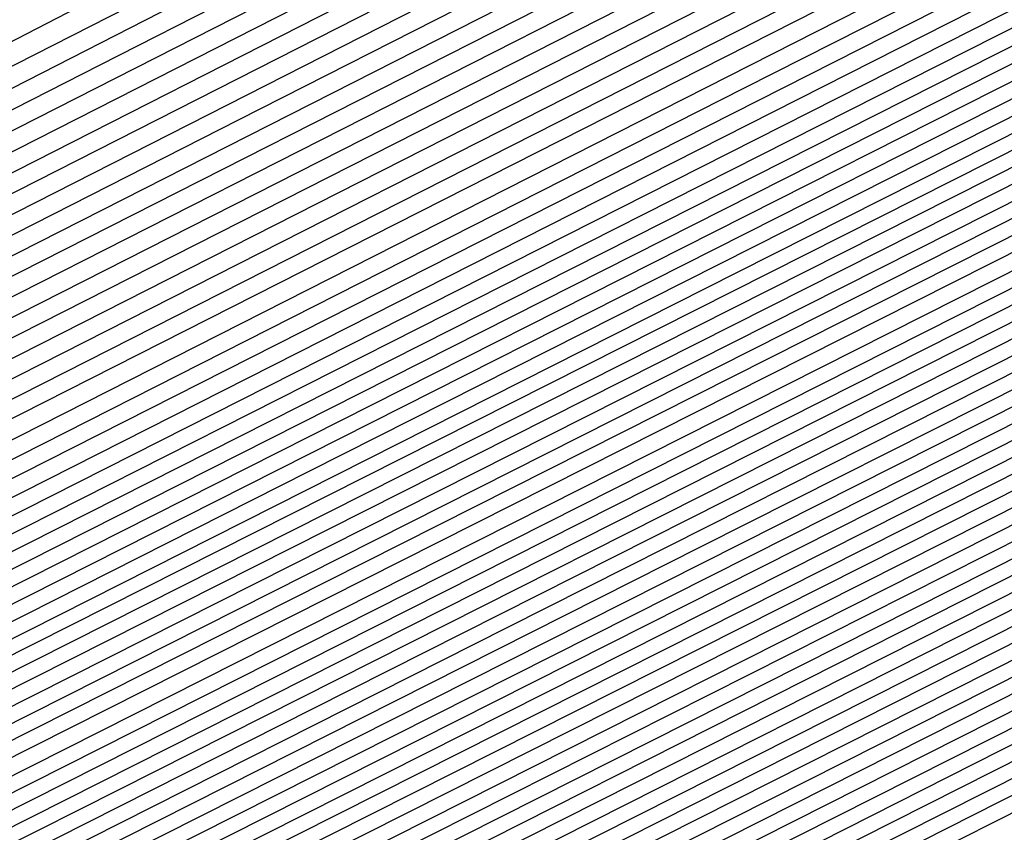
# Model space of a CAD drawing. Extents: x 3249832 to 3255657, y 13789405 to 13793316.
# Tile 397 of 656: x 3254719.159 to 3254720.091, y 13790590.358 to 13790591.128. Entities that reach past the tile are written whole.
import ezdxf

# ---------------------------------------------------------------- set-up
doc = ezdxf.new("R2010")
doc.units = 0
doc.header["$LTSCALE"] = 100
doc.header["$MEASUREMENT"] = 0
for name, color, linetype in [('GRATIO_CON', 10, 'CONTINUOUS'), ('GRATIO_ICON', 7, 'CONTINUOUS'), ('TARGETS_EAST', 7, 'CONTINUOUS')]:
    doc.layers.add(name, color=color, linetype=linetype)

# ---------------------------------------------------------------- blocks, each defined once
blk = doc.blocks.new('Gratio_032316_contours')
at = {"layer": 'GRATIO_CON', "color": 1, "linetype": 'Continuous', "flags": 128}
for points in [[(3254652.14393, 13790557.63564), (3254655.79863, 13790559.34954), (3254661.14173, 13790561.89746), (3254668.03215, 13790565.20325), (3254676.09463, 13790569.07802), (3254684.01733, 13790572.88188), (3254690.25424, 13790575.86223), (3254693.81928, 13790577.54075), (3254695.9661, 13790578.53643), (3254698.50832, 13790579.74257), (3254702.71123, 13790581.78185), (3254707.64701, 13790584.19441), (3254711.83956, 13790586.24977), (3254714.18213, 13790587.39962), (3254715.04536, 13790587.82439), (3254715.16922, 13790587.88668), (3254715.51187, 13790588.06098), (3254717.90418, 13790589.26927), (3254724.39519, 13790592.54542), (3254736.05539, 13790598.4297), (3254750.04107, 13790605.48803), (3254762.52999, 13790611.79272), (3254770.58655, 13790615.86491), (3254774.82168, 13790618.02098)], [(3254692.29141, 13790576.86181), (3254695.94819, 13790578.58861), (3254698.03754, 13790579.56075), (3254700.32668, 13790580.647), (3254704.06925, 13790582.46292), (3254708.46442, 13790584.61124), (3254712.19777, 13790586.44147), (3254714.28376, 13790587.46538), (3254715.05246, 13790587.84358), (3254715.16279, 13790587.89896), (3254715.16383, 13790587.90053), (3254715.16509, 13790587.902), (3254715.16617, 13790587.90327), (3254715.50182, 13790588.07328), (3254717.84714, 13790589.25727), (3254724.21238, 13790592.46954), (3254735.65021, 13790598.24141), (3254749.38318, 13790605.17217), (3254761.6763, 13790611.37813), (3254769.65721, 13790615.41229), (3254773.90413, 13790617.5743)], [(3254687.70335, 13790574.6894), (3254694.32858, 13790577.86139), (3254698.0771, 13790579.63646), (3254700.10897, 13790580.58507), (3254702.14505, 13790581.55143), (3254705.42728, 13790583.14399), (3254709.28184, 13790585.02806), (3254712.55598, 13790586.63317), (3254714.3854, 13790587.53114), (3254715.05956, 13790587.86286), (3254715.15639, 13790587.9115), (3254715.15743, 13790587.91303), (3254715.15867, 13790587.91452), (3254715.15975, 13790587.91583), (3254715.48883, 13790588.0826), (3254717.7882, 13790589.24348), (3254724.02871, 13790592.39287), (3254735.24478, 13790598.05288), (3254748.72526, 13790604.85628), (3254760.82261, 13790610.96354), (3254768.72787, 13790614.95966), (3254772.98657, 13790617.12763)], [(3254691.38937, 13790576.49692), (3254698.40293, 13790579.86055), (3254702.33493, 13790581.73217), (3254704.25183, 13790582.6337), (3254705.78178, 13790583.36028), (3254708.14333, 13790584.50612), (3254710.91666, 13790585.8617), (3254713.27239, 13790587.01657), (3254714.58866, 13790587.66267), (3254715.07377, 13790587.90141), (3254715.1436, 13790587.93659), (3254715.14461, 13790587.93803), (3254715.14584, 13790587.93955), (3254715.1469, 13790587.94097), (3254715.46284, 13790588.10126), (3254717.67032, 13790589.21591), (3254723.66137, 13790592.23954), (3254734.43392, 13790597.67582), (3254747.40942, 13790604.22449), (3254759.11522, 13790610.13437), (3254766.8692, 13790614.0544), (3254771.15146, 13790616.23429)], [(3254684.06954, 13790572.99579), (3254693.23238, 13790577.40068), (3254700.4401, 13790580.86013), (3254704.46385, 13790582.78003), (3254706.32327, 13790583.65802), (3254707.60015, 13790584.26471), (3254709.50138, 13790585.18722), (3254711.73432, 13790586.27878), (3254713.63141, 13790587.20915), (3254714.6921, 13790587.7304), (3254715.08369, 13790587.92385), (3254715.14049, 13790587.95315), (3254715.44986, 13790588.11047), (3254717.61138, 13790589.20211), (3254723.4777, 13790592.16288), (3254734.02849, 13790597.48729), (3254746.7515, 13790603.9086), (3254758.26153, 13790609.71978), (3254765.93986, 13790613.60177), (3254770.23391, 13790615.78762), (3254772.35761, 13790616.89835)], [(3254685.66452, 13790573.77934), (3254695.07539, 13790578.30444), (3254702.47727, 13790581.85972), (3254706.59276, 13790583.82789), (3254708.3947, 13790584.68234), (3254709.41851, 13790585.16914), (3254710.85941, 13790585.86829), (3254712.55173, 13790586.69561), (3254713.98961, 13790587.40087), (3254714.79371, 13790587.7962), (3254715.09077, 13790587.9432), (3254715.13406, 13790587.96581), (3254715.43687, 13790588.11983), (3254717.55244, 13790589.18832), (3254723.29403, 13790592.08621), (3254733.62306, 13790597.29876), (3254746.09358, 13790603.59271), (3254757.40783, 13790609.30519), (3254765.01052, 13790613.14914), (3254769.31635, 13790615.34095), (3254771.48254, 13790616.4728)], [(3254687.2595, 13790574.5629), (3254696.9184, 13790579.2082), (3254704.51445, 13790582.8593), (3254708.72167, 13790584.87574), (3254710.46613, 13790585.70666), (3254711.23688, 13790586.07357), (3254712.21743, 13790586.54936), (3254713.36914, 13790587.11244), (3254714.34781, 13790587.59259), (3254714.89532, 13790587.862), (3254715.09784, 13790587.96254), (3254715.12763, 13790587.97847), (3254715.42388, 13790588.12918), (3254717.4935, 13790589.17454), (3254723.11036, 13790592.00954), (3254733.21763, 13790597.11023), (3254745.43567, 13790603.27682), (3254756.55414, 13790608.8906), (3254764.08118, 13790612.69652), (3254768.3988, 13790614.89427), (3254770.60747, 13790616.04725), (3254771.71076, 13790616.66569)], [(3254690.44947, 13790576.13001), (3254700.60442, 13790581.01572), (3254708.58879, 13790584.85846), (3254712.9795, 13790586.97146), (3254714.609, 13790587.7553), (3254714.87362, 13790587.88244), (3254714.9335, 13790587.91154), (3254715.00399, 13790587.94616), (3254715.06424, 13790587.9761), (3254715.09857, 13790587.99368), (3254715.11201, 13790588.00128), (3254715.11478, 13790588.00382), (3254715.39789, 13790588.1479), (3254717.37562, 13790589.14698), (3254722.74302, 13790591.85621), (3254732.40677, 13790596.73317), (3254744.11983, 13790602.64504), (3254754.84675, 13790608.06142), (3254762.2225, 13790611.79126), (3254766.56369, 13790614.00093), (3254768.85732, 13790615.19615), (3254770.01692, 13790615.8415), (3254770.6619, 13790616.23703), (3254771.3382, 13790616.64166)], [(3254691.32462, 13790576.56706), (3254701.2561, 13790581.34546), (3254709.03492, 13790585.08998), (3254713.30766, 13790587.14747), (3254714.88259, 13790587.90657), (3254715.10839, 13790588.01645), (3254715.38491, 13790588.15724), (3254717.31668, 13790589.13319), (3254722.55935, 13790591.77954), (3254732.00134, 13790596.54464), (3254743.46191, 13790602.32915), (3254753.99306, 13790607.64683), (3254761.29316, 13790611.33863), (3254765.64613, 13790613.55426), (3254767.98225, 13790614.7706), (3254769.16999, 13790615.42941), (3254769.83055, 13790615.8319), (3254770.52327, 13790616.24414), (3254771.64682, 13790616.85818)], [(3254692.09217, 13790576.9523), (3254701.7295, 13790581.5891), (3254709.24241, 13790585.20565), (3254713.36473, 13790587.19071), (3254714.88418, 13790587.92308), (3254715.10201, 13790588.0291), (3254715.37194, 13790588.1666), (3254717.25774, 13790589.11941), (3254722.37568, 13790591.70288), (3254731.59591, 13790596.35611), (3254742.80399, 13790602.01326), (3254753.13936, 13790607.23224), (3254760.36382, 13790610.886), (3254764.72857, 13790613.10759), (3254767.10718, 13790614.34505), (3254768.32307, 13790615.01732), (3254768.99919, 13790615.42676), (3254769.70833, 13790615.84662), (3254770.8588, 13790616.47404), (3254772.20085, 13790617.20173)], [(3254683.08595, 13790572.63961), (3254692.85973, 13790577.33754), (3254702.20289, 13790581.83274), (3254709.44991, 13790585.32132), (3254713.4218, 13790587.23395), (3254714.88578, 13790587.93959), (3254715.09562, 13790588.04175), (3254715.35896, 13790588.17595), (3254717.1988, 13790589.10563), (3254722.19201, 13790591.62621), (3254731.19048, 13790596.16758), (3254742.14607, 13790601.69736), (3254752.28567, 13790606.81765), (3254759.43448, 13790610.43338), (3254763.81102, 13790612.66091), (3254766.23211, 13790613.9195), (3254767.47615, 13790614.60522), (3254768.16783, 13790615.02162), (3254768.8934, 13790615.4491), (3254770.07079, 13790616.08989), (3254771.44464, 13790616.83354)], [(3254685.03757, 13790573.61056), (3254694.3948, 13790578.1075), (3254703.14962, 13790582.31922), (3254709.86482, 13790585.55172), (3254713.53586, 13790587.31963), (3254714.88892, 13790587.97208), (3254715.08284, 13790588.06682), (3254715.333, 13790588.19458), (3254717.08092, 13790589.07805), (3254721.82468, 13790591.47288), (3254730.37962, 13790595.79052), (3254740.83023, 13790601.06558), (3254750.57828, 13790605.98847), (3254757.57581, 13790609.52812), (3254761.97591, 13790611.76757), (3254764.48196, 13790613.0684), (3254765.7823, 13790613.78104), (3254766.50511, 13790614.21135), (3254767.26352, 13790614.65407), (3254768.49475, 13790615.3216), (3254769.93222, 13790616.09715), (3254771.13344, 13790616.78158)], [(3254686.01338, 13790574.09611), (3254695.16234, 13790578.49263), (3254703.623, 13790582.56269), (3254710.0723, 13790585.66719), (3254713.59292, 13790587.36271), (3254714.89051, 13790587.98848), (3254715.07646, 13790588.07942), (3254715.32002, 13790588.20392), (3254717.02198, 13790589.06427), (3254721.64101, 13790591.39621), (3254729.97419, 13790595.60199), (3254740.17231, 13790600.74969), (3254749.72459, 13790605.57388), (3254756.64647, 13790609.07549), (3254761.05835, 13790611.3209), (3254763.60689, 13790612.64285), (3254764.93538, 13790613.36894), (3254765.67375, 13790613.80621), (3254766.44859, 13790614.25655), (3254767.70673, 13790614.93746), (3254769.17601, 13790615.72895), (3254770.40453, 13790616.42667), (3254771.0551, 13790616.87571), (3254771.24946, 13790617.11915)], [(3254686.98919, 13790574.58165), (3254695.92989, 13790578.87777), (3254704.09638, 13790582.80617), (3254710.27977, 13790585.78267), (3254713.64997, 13790587.40578), (3254714.8921, 13790588.00487), (3254715.07007, 13790588.09202), (3254715.30704, 13790588.21326), (3254716.96304, 13790589.05048), (3254721.45734, 13790591.31955), (3254729.56876, 13790595.41346), (3254739.51439, 13790600.4338), (3254748.87089, 13790605.15929)], [(3254687.96501, 13790575.0672), (3254696.69744, 13790579.2629), (3254704.56976, 13790583.04964), (3254710.48725, 13790585.89814), (3254713.70703, 13790587.44886), (3254714.89368, 13790588.02127), (3254715.06368, 13790588.10462), (3254715.29406, 13790588.22259), (3254716.9041, 13790589.0367), (3254721.27367, 13790591.24288), (3254729.16333, 13790595.22493), (3254738.85647, 13790600.11791), (3254748.0172, 13790604.7447)], [(3254689.91663, 13790576.03829), (3254698.23254, 13790580.03321), (3254705.51656, 13790583.53694), (3254710.90232, 13790586.13026), (3254714.03822, 13790587.64703), (3254716.63196, 13790588.93344), (3254720.90604, 13790591.08876), (3254728.35238, 13790594.84764), (3254737.54062, 13790599.4861), (3254746.30981, 13790603.91552)], [(3254690.89245, 13790576.52383), (3254699.00008, 13790580.41834), (3254705.98995, 13790583.78043), (3254711.1098, 13790586.24579), (3254714.08872, 13790587.6869), (3254716.58104, 13790588.9235), (3254720.72241, 13790591.01211), (3254727.94697, 13790594.65911), (3254736.88271, 13790599.1702), (3254745.45612, 13790603.50093)], [(3254691.86826, 13790577.00937), (3254699.76763, 13790580.80348), (3254706.46333, 13790584.02392), (3254711.31728, 13790586.36131), (3254714.13922, 13790587.72677), (3254716.53012, 13790588.91356), (3254720.53879, 13790590.93546), (3254727.54155, 13790594.47059), (3254736.22479, 13790598.85431), (3254744.60243, 13790603.08634), (3254751.07043, 13790606.35972)], [(3254684.51468, 13790573.50225), (3254692.84407, 13790577.49492), (3254700.53518, 13790581.18861), (3254706.93672, 13790584.26741), (3254711.52477, 13790586.47683), (3254714.18972, 13790587.76664), (3254716.4792, 13790588.90362), (3254720.35517, 13790590.85881), (3254727.13613, 13790594.28206), (3254735.56687, 13790598.53842), (3254743.74873, 13790602.67175), (3254750.14109, 13790605.90709)], [(3254686.54942, 13790574.51387), (3254694.7957, 13790578.46601), (3254702.07027, 13790581.95888), (3254707.88348, 13790584.75439), (3254711.93973, 13790586.70788), (3254714.29072, 13790587.84638), (3254716.37737, 13790588.88374), (3254719.98793, 13790590.70551), (3254726.3253, 13790593.90501), (3254734.25104, 13790597.90664), (3254742.04134, 13790601.84257), (3254748.28242, 13790605.00184)], [(3254687.56679, 13790575.01969), (3254695.77151, 13790578.95155), (3254702.83782, 13790582.34402), (3254708.35687, 13790584.99788), (3254712.14721, 13790586.8234), (3254714.34121, 13790587.88625), (3254716.32645, 13790588.8738), (3254719.80431, 13790590.62886), (3254725.91989, 13790593.71649), (3254733.59312, 13790597.59075), (3254741.18765, 13790601.42799), (3254747.35308, 13790604.54921)], [(3254688.58416, 13790575.5255), (3254696.74733, 13790579.43709), (3254703.60537, 13790582.72915), (3254708.83025, 13790585.24137), (3254712.3547, 13790586.93892), (3254714.39171, 13790587.92612), (3254716.27553, 13790588.86386), (3254719.62069, 13790590.55221), (3254725.51447, 13790593.52796), (3254732.9352, 13790597.27486), (3254740.33396, 13790601.0134), (3254746.42374, 13790604.09658)], [(3254689.60153, 13790576.03131), (3254697.72314, 13790579.92264), (3254704.37291, 13790583.11429), (3254709.30364, 13790585.48486), (3254712.56218, 13790587.05445), (3254714.44221, 13790587.96599), (3254716.22462, 13790588.85392), (3254719.43707, 13790590.47556), (3254725.10906, 13790593.33944), (3254732.27728, 13790596.95897), (3254739.48026, 13790600.59881), (3254745.4944, 13790603.64395)], [(3254691.63627, 13790577.04293), (3254699.67477, 13790580.89373), (3254705.90801, 13790583.88456), (3254710.2504, 13790585.97184), (3254712.97714, 13790587.28549), (3254714.54321, 13790588.04573), (3254716.12278, 13790588.83405), (3254719.06983, 13790590.32226), (3254724.29823, 13790592.96239), (3254730.96145, 13790596.32719), (3254737.77288, 13790599.76963), (3254743.63572, 13790602.7387), (3254748.21258, 13790605.06749)], [(3254692.65363, 13790577.54874), (3254700.65058, 13790581.37927), (3254706.67556, 13790584.26969), (3254710.72379, 13790586.21533), (3254713.18463, 13790587.40101), (3254714.59371, 13790588.0856), (3254716.07186, 13790588.82411), (3254718.88621, 13790590.24561), (3254723.89281, 13790592.77386), (3254730.30353, 13790596.0113), (3254736.91918, 13790599.35504), (3254742.70638, 13790602.28607), (3254747.29502, 13790604.62082)], [(3254685.21071, 13790574.01174), (3254693.671, 13790578.05455), (3254701.62639, 13790581.86482), (3254707.4431, 13790584.65482), (3254711.19717, 13790586.45882), (3254713.39211, 13790587.51654), (3254714.64421, 13790588.12547), (3254716.02095, 13790588.81417), (3254718.70259, 13790590.16896), (3254723.4874, 13790592.58534), (3254729.64562, 13790595.69541), (3254736.06549, 13790598.94045), (3254741.77704, 13790601.83344), (3254746.37747, 13790604.17415)], [(3254686.1555, 13790574.48279), (3254694.68837, 13790578.56036), (3254702.60221, 13790582.35036), (3254708.21065, 13790585.03996), (3254711.67056, 13790586.70231), (3254713.59959, 13790587.63206), (3254714.69471, 13790588.16534), (3254715.97003, 13790588.80423), (3254718.51897, 13790590.09231), (3254723.08198, 13790592.39681), (3254728.9877, 13790595.37952), (3254735.21179, 13790598.52586), (3254740.84771, 13790601.38081), (3254745.45991, 13790603.72748)], [(3254688.04506, 13790575.42489), (3254696.72311, 13790579.57199), (3254704.55384, 13790583.32145), (3254709.74574, 13790585.8102), (3254712.6173, 13790587.18903), (3254714.01447, 13790587.86221), (3254714.67715, 13790588.18336), (3254714.92097, 13790588.30345), (3254714.95551, 13790588.3228), (3254715.07374, 13790588.38473), (3254715.90234, 13790588.80454), (3254718.15139, 13790589.94054), (3254722.27105, 13790592.02022), (3254727.67185, 13790594.74779), (3254733.50441, 13790597.69668), (3254738.98903, 13790600.47555), (3254743.6248, 13790602.83414), (3254746.98052, 13790604.55741)], [(3254688.98984, 13790575.89595), (3254697.74048, 13790580.07785), (3254705.52966, 13790583.80716), (3254710.51332, 13790586.1957), (3254713.09073, 13790587.4331), (3254714.22202, 13790587.97844), (3254714.73427, 13790588.22722), (3254714.92262, 13790588.32055), (3254714.94917, 13790588.33596), (3254715.0608, 13790588.39445), (3254715.84342, 13790588.79098), (3254717.96773, 13790589.86397), (3254721.86562, 13790591.83171), (3254727.01393, 13790594.4319), (3254732.65071, 13790597.28209), (3254738.05969, 13790600.02293), (3254742.70725, 13790602.38746), (3254746.10545, 13790604.13186)], [(3254689.93462, 13790576.367), (3254698.75785, 13790580.58364), (3254706.50547, 13790584.29265), (3254711.28086, 13790586.58073), (3254713.56411, 13790587.67644), (3254714.42949, 13790588.09382), (3254714.79133, 13790588.27035), (3254714.92423, 13790588.33718), (3254714.94282, 13790588.3489), (3254715.04785, 13790588.40411), (3254715.78451, 13790588.77741), (3254717.78407, 13790589.7874), (3254721.46019, 13790591.64321), (3254726.35601, 13790594.11602), (3254731.79702, 13790596.8675), (3254737.13035, 13790599.5703), (3254741.78969, 13790601.94079), (3254745.23038, 13790603.70631)], [(3254690.87941, 13790576.83805), (3254699.77522, 13790581.08944), (3254707.48128, 13790584.77815), (3254712.0484, 13790586.96576), (3254714.03748, 13790587.91977), (3254714.63696, 13790588.2092), (3254714.84839, 13790588.31347), (3254714.92584, 13790588.3538), (3254714.93647, 13790588.36184), (3254715.0349, 13790588.41377), (3254715.72559, 13790588.76384), (3254717.60041, 13790589.71083), (3254721.05477, 13790591.45471), (3254725.69809, 13790593.80013), (3254730.94333, 13790596.45291), (3254736.20101, 13790599.11767), (3254740.87214, 13790601.49412), (3254744.35531, 13790603.28076), (3254746.30308, 13790604.3029)], [(3254692.4887, 13790577.64565), (3254701.37541, 13790581.89303), (3254708.92792, 13790585.50888), (3254713.1479, 13790587.53161), (3254714.70216, 13790588.27882), (3254714.92372, 13790588.38788), (3254715.009, 13790588.43313), (3254715.60775, 13790588.7367), (3254717.23309, 13790589.5577), (3254720.24391, 13790591.07771), (3254724.38226, 13790593.16835), (3254729.23594, 13790595.62373), (3254734.34233, 13790598.21241), (3254739.03703, 13790600.60078), (3254742.60517, 13790602.42966), (3254744.60924, 13790603.47872), (3254745.72114, 13790604.08293)], [(3254685.56233, 13790574.36821), (3254692.95793, 13790577.88937), (3254701.65578, 13790582.04611), (3254709.04813, 13790585.58376), (3254713.17925, 13790587.56096), (3254714.7014, 13790588.28959), (3254714.91885, 13790588.39481), (3254714.9975, 13790588.43725), (3254715.54982, 13790588.71946), (3254717.04988, 13790589.47946), (3254719.83862, 13790590.88872), (3254723.72435, 13790592.8524), (3254728.38224, 13790595.20914), (3254733.41299, 13790597.75978), (3254738.11947, 13790600.1541), (3254741.73009, 13790602.00411), (3254743.76231, 13790603.06663), (3254744.88978, 13790603.67779)], [(3254686.19238, 13790574.68818), (3254693.42736, 13790578.13286), (3254701.93633, 13790582.19925), (3254709.16823, 13790585.65989), (3254713.20983, 13790587.59385), (3254714.69916, 13790588.30626), (3254714.91211, 13790588.4088), (3254714.98436, 13790588.44753), (3254715.49081, 13790588.70621), (3254716.86618, 13790589.40303), (3254719.43318, 13790590.70026), (3254723.06643, 13790592.53652), (3254727.52855, 13790594.79455), (3254732.48365, 13790597.30716), (3254737.20192, 13790599.70743), (3254740.85502, 13790601.57856), (3254742.91539, 13790602.65453), (3254744.05842, 13790603.27266), (3254745.26025, 13790603.92105)], [(3254686.82243, 13790575.00816), (3254693.89679, 13790578.37635), (3254702.21688, 13790582.35239), (3254709.28833, 13790585.73603), (3254713.2404, 13790587.62674), (3254714.69693, 13790588.32294), (3254714.90538, 13790588.42279), (3254714.97121, 13790588.45781), (3254715.4318, 13790588.69297), (3254716.68248, 13790589.3266), (3254719.02774, 13790590.5118), (3254722.40851, 13790592.22064), (3254726.67486, 13790594.37996), (3254731.55432, 13790596.85453), (3254736.28436, 13790599.26076), (3254739.97995, 13790601.15301), (3254742.06847, 13790602.24244), (3254743.22706, 13790602.86752), (3254744.44532, 13790603.52353), (3254746.43022, 13790604.56553)], [(3254688.08254, 13790575.64812), (3254694.83564, 13790578.86333), (3254702.77798, 13790582.65868), (3254709.52853, 13790585.8883), (3254713.30156, 13790587.69251), (3254714.69246, 13790588.35628), (3254714.89191, 13790588.45077), (3254714.94492, 13790588.47837), (3254715.31378, 13790588.66648), (3254716.31509, 13790589.17374), (3254718.21687, 13790590.13488), (3254721.09267, 13790591.58887), (3254724.96747, 13790593.55078), (3254729.69564, 13790595.94927), (3254734.44925, 13790598.36742), (3254738.22981, 13790600.30191), (3254740.37462, 13790601.41826), (3254741.56435, 13790602.05725), (3254742.81545, 13790602.72849), (3254744.85418, 13790603.79724)], [(3254688.71259, 13790575.9681), (3254695.30506, 13790579.10682), (3254703.05853, 13790582.81182), (3254709.64863, 13790585.96444), (3254713.33214, 13790587.7254), (3254714.69023, 13790588.37296), (3254714.88518, 13790588.46476), (3254714.93178, 13790588.48865), (3254715.25477, 13790588.65323), (3254716.13139, 13790589.09731), (3254717.81143, 13790589.94642), (3254720.43475, 13790591.27299), (3254724.11378, 13790593.13619), (3254728.7663, 13790595.49664), (3254733.5317, 13790597.92075), (3254737.35473, 13790599.87636), (3254739.5277, 13790601.00616), (3254740.73299, 13790601.65211), (3254742.00051, 13790602.33097), (3254744.06616, 13790603.4131), (3254746.48977, 13790604.68311)], [(3254689.34265, 13790576.28807), (3254695.77449, 13790579.35031), (3254703.33907, 13790582.96496), (3254709.76873, 13790586.04057), (3254713.36272, 13790587.75828), (3254714.68799, 13790588.38963), (3254714.87845, 13790588.47876), (3254714.91863, 13790588.49893), (3254715.19575, 13790588.63999), (3254715.9477, 13790589.02088), (3254717.40599, 13790589.75796), (3254719.77683, 13790590.95711), (3254723.26008, 13790592.7216), (3254727.83696, 13790595.04401), (3254732.61414, 13790597.47407), (3254736.47966, 13790599.45081), (3254738.68078, 13790600.59407), (3254739.90163, 13790601.24697), (3254741.18557, 13790601.93345), (3254743.27815, 13790603.02895), (3254745.73357, 13790604.31491)], [(3254689.9727, 13790576.60805), (3254696.24391, 13790579.5938), (3254703.61962, 13790583.1181), (3254709.88883, 13790586.11671), (3254713.3933, 13790587.79117), (3254714.68576, 13790588.4063), (3254714.87171, 13790588.49275), (3254714.90548, 13790588.50921), (3254715.13674, 13790588.62674), (3254715.764, 13790588.94445), (3254717.00055, 13790589.5695), (3254719.11891, 13790590.64122), (3254722.40639, 13790592.30701), (3254726.90762, 13790594.59139), (3254731.69659, 13790597.0274), (3254735.60459, 13790599.02526), (3254737.83386, 13790600.18198), (3254739.07027, 13790600.84184), (3254740.37064, 13790601.53593), (3254742.49013, 13790602.64481), (3254744.97736, 13790603.94672)], [(3254691.23281, 13790577.24801), (3254697.18276, 13790580.08077), (3254704.18072, 13790583.42439), (3254710.12903, 13790586.26898), (3254713.45445, 13790587.85695), (3254714.68129, 13790588.43965), (3254714.85825, 13790588.52073), (3254714.87919, 13790588.52977), (3254715.01872, 13790588.60025), (3254715.3966, 13790588.79159), (3254716.18967, 13790589.19258), (3254717.80307, 13790590.00946), (3254720.699, 13790591.47784), (3254725.04894, 13790593.68613), (3254729.86148, 13790596.13406), (3254733.85445, 13790598.17416), (3254736.14001, 13790599.35779), (3254737.40755, 13790600.03156), (3254738.74077, 13790600.7409), (3254740.91409, 13790601.87652), (3254743.46494, 13790603.21033), (3254745.6215, 13790604.35954)], [(3254691.86286, 13790577.56799), (3254697.65216, 13790580.32429), (3254704.46107, 13790583.57773), (3254710.24846, 13790586.34579), (3254713.48354, 13790587.89131), (3254714.67677, 13790588.45852), (3254714.8489, 13790588.53702), (3254714.85056, 13790588.53479), (3254714.85184, 13790588.53338), (3254714.85268, 13790588.53273), (3254714.86639, 13790588.53947), (3254714.95976, 13790588.58693), (3254715.21291, 13790588.71515), (3254715.78424, 13790589.00412), (3254717.14515, 13790589.69358), (3254719.84531, 13790591.06325), (3254724.1196, 13790593.2335), (3254728.94392, 13790595.68739)], [(3254692.49292, 13790577.88797), (3254698.12159, 13790580.56778), (3254704.7416, 13790583.73089), (3254710.3685, 13790586.42198), (3254713.51399, 13790587.92433), (3254714.67432, 13790588.47545), (3254714.8419, 13790588.55143), (3254714.8437, 13790588.549), (3254714.8451, 13790588.54741), (3254714.84604, 13790588.54655), (3254714.85328, 13790588.5497), (3254714.90075, 13790588.57368), (3254715.02921, 13790588.63872), (3254715.3788, 13790588.81566), (3254716.48723, 13790589.37769), (3254718.99161, 13790590.64866), (3254723.19027, 13790592.78087), (3254728.02637, 13790595.24072)], [(3254690.06318, 13790576.77092), (3254693.12297, 13790578.20794), (3254698.59101, 13790580.81127), (3254705.02213, 13790583.88404), (3254710.48855, 13790586.49818), (3254713.54444, 13790587.95735), (3254714.67188, 13790588.49237), (3254714.8349, 13790588.56584), (3254714.9582, 13790588.62483), (3254715.80917, 13790589.0544), (3254718.11587, 13790590.22409), (3254722.24238, 13790592.31921), (3254727.09697, 13790594.7881), (3254731.22391, 13790596.89482), (3254733.59767, 13790598.12072), (3254734.91328, 13790598.81605), (3254736.29596, 13790599.54834), (3254738.55003, 13790600.72408), (3254741.19632, 13790602.10574), (3254743.43476, 13790603.29479), (3254744.66625, 13790603.99133), (3254745.09548, 13790604.29007)], [(3254691.50306, 13790577.49531), (3254694.38308, 13790578.8479), (3254699.52986, 13790581.29825), (3254705.58319, 13790584.19036), (3254710.72863, 13790586.65057), (3254713.60533, 13790588.0234), (3254714.66692, 13790588.5263), (3254714.82066, 13790588.5949), (3254714.8226, 13790588.5922), (3254714.82396, 13790588.59061), (3254714.82479, 13790588.58989), (3254714.93628, 13790588.64624), (3254715.71418, 13790589.0415), (3254717.82543, 13790590.11396), (3254721.60358, 13790592.03323), (3254726.0488, 13790594.29431), (3254729.82789, 13790596.22353)], [(3254692.22301, 13790577.8575), (3254695.01313, 13790579.16788), (3254699.99928, 13790581.54174), (3254705.86373, 13790584.34352), (3254710.84867, 13790586.72676), (3254713.63578, 13790588.05643), (3254714.66445, 13790588.54327), (3254714.81354, 13790588.60943), (3254714.81546, 13790588.6067), (3254714.81675, 13790588.60519), (3254714.81747, 13790588.60466), (3254714.92375, 13790588.65865), (3254715.66577, 13790589.03599), (3254717.6798, 13790590.05931), (3254721.28406, 13790591.89038), (3254725.5247, 13790594.04744), (3254729.12987, 13790595.88789)], [(3254691.93971, 13790577.77944), (3254692.94295, 13790578.21969), (3254695.64319, 13790579.48786), (3254700.46872, 13790581.78521), (3254706.14441, 13790584.49652), (3254710.96925, 13790586.80242), (3254713.6674, 13790588.0883), (3254714.66375, 13790588.55858), (3254714.80839, 13790588.62245), (3254714.91069, 13790588.67196), (3254715.6173, 13790589.03058), (3254717.53418, 13790590.00465), (3254720.96453, 13790591.74752), (3254725.00059, 13790593.80058), (3254728.43185, 13790595.55224)], [(3254692.53798, 13790578.13913), (3254692.69305, 13790578.15629), (3254693.66289, 13790578.58189), (3254696.27324, 13790579.80783), (3254700.93814, 13790582.02871), (3254706.42493, 13790584.6497), (3254711.08923, 13790586.87868), (3254713.6977, 13790588.12147), (3254714.66104, 13790588.57581), (3254714.80097, 13790588.6374), (3254714.89813, 13790588.68443), (3254715.56889, 13790589.02508), (3254717.38855, 13790589.95), (3254720.64501, 13790591.60466), (3254724.47649, 13790593.55371), (3254727.73384, 13790595.2166)], [(3254692.43758, 13790578.36288), (3254693.54548, 13790578.80526), (3254693.97304, 13790578.92616), (3254694.05534, 13790578.89401), (3254694.19972, 13790578.90999), (3254695.10277, 13790579.30628), (3254697.53335, 13790580.44779), (3254701.87699, 13790582.51569), (3254706.98595, 13790584.95606), (3254711.32918, 13790587.0312), (3254713.7583, 13790588.18782), (3254714.65561, 13790588.61027), (3254714.78613, 13790588.66729), (3254714.87301, 13790588.70936), (3254715.47207, 13790589.01406), (3254717.0973, 13790589.84069), (3254720.00596, 13790591.31894), (3254723.42828, 13790593.05997), (3254726.33781, 13790594.54531), (3254728.03644, 13790595.42254)], [(3254691.14746, 13790577.83766), (3254693.18214, 13790578.72652), (3254694.3011, 13790579.17607), (3254694.73202, 13790579.30117), (3254694.81401, 13790579.27145), (3254694.95306, 13790579.28684), (3254695.82272, 13790579.66847), (3254698.1634, 13790580.76777), (3254702.34641, 13790582.75918), (3254707.26646, 13790585.10924), (3254711.44916, 13790587.10745), (3254713.7886, 13790588.221), (3254714.6529, 13790588.62751), (3254714.77871, 13790588.68223), (3254714.86045, 13790588.72183), (3254715.42366, 13790589.00855), (3254716.95168, 13790589.78604), (3254719.68643, 13790591.17608), (3254722.90418, 13790592.8131), (3254725.63979, 13790594.20967), (3254727.24198, 13790595.03708)], [(3254691.87052, 13790578.19037), (3254693.9267, 13790579.09016), (3254695.05673, 13790579.54689), (3254695.49101, 13790579.67619), (3254695.57269, 13790579.64889), (3254695.7064, 13790579.66369), (3254696.54266, 13790580.03066), (3254698.79345, 13790581.08775), (3254702.81583, 13790583.00268), (3254707.54698, 13790585.26241), (3254711.56914, 13790587.18371), (3254713.8189, 13790588.25417), (3254714.65019, 13790588.64474), (3254714.77129, 13790588.69717), (3254714.84788, 13790588.7343), (3254715.37525, 13790589.00304), (3254716.80606, 13790589.73138), (3254719.3669, 13790591.03322), (3254722.38008, 13790592.56623), (3254724.94177, 13790593.87403), (3254726.44751, 13790594.65163), (3254727.49007, 13790595.19979)], [(3254692.59357, 13790578.54309), (3254694.67126, 13790579.45381), (3254695.81235, 13790579.9177), (3254696.24999, 13790580.0512), (3254696.33137, 13790580.02633), (3254696.45974, 13790580.04054), (3254697.2626, 13790580.39286), (3254699.42351, 13790581.40773), (3254703.28525, 13790583.24617), (3254707.82749, 13790585.41559), (3254711.68912, 13790587.25997), (3254713.8492, 13790588.28735), (3254714.64747, 13790588.66197), (3254714.76387, 13790588.71212), (3254714.83532, 13790588.74677), (3254715.32684, 13790588.99754), (3254716.66043, 13790589.67673), (3254719.04738, 13790590.89036), (3254721.85597, 13790592.31937), (3254724.24376, 13790593.53838), (3254725.65305, 13790594.26618), (3254726.66527, 13790594.79798), (3254728.1466, 13790595.57315)], [(3254700.68362, 13790582.04768), (3254704.22409, 13790583.73316), (3254708.38851, 13790585.72195), (3254711.92907, 13790587.41249), (3254713.9098, 13790588.3537), (3254714.64205, 13790588.69643), (3254714.74903, 13790588.74201), (3254714.8102, 13790588.7717), (3254715.23001, 13790588.98652), (3254716.36918, 13790589.56742), (3254718.40833, 13790590.60465), (3254720.80777, 13790591.82563), (3254722.84773, 13790592.8671), (3254724.06413, 13790593.49527), (3254725.01567, 13790593.99437), (3254726.51673, 13790594.77811), (3254729.09381, 13790596.11434)], [(3254701.31367, 13790582.36766), (3254704.69351, 13790583.97666), (3254708.66901, 13790585.87519), (3254712.04899, 13790587.48897), (3254713.93996, 13790588.38738), (3254714.63912, 13790588.71445), (3254714.74136, 13790588.75786), (3254714.79743, 13790588.78495), (3254715.18147, 13790588.98152), (3254716.22349, 13790589.51299), (3254718.08879, 13790590.46185), (3254720.28366, 13790591.57877), (3254722.14971, 13790592.53145), (3254723.26967, 13790593.10982), (3254724.19087, 13790593.59256), (3254725.70179, 13790594.38059), (3254728.30579, 13790595.73019)], [(3254701.94372, 13790582.68764), (3254705.16293, 13790584.22016), (3254708.94949, 13790586.02847), (3254712.16888, 13790587.56555), (3254713.97006, 13790588.42127), (3254714.6361, 13790588.73278), (3254714.73359, 13790588.77409), (3254714.78456, 13790588.79853), (3254715.13286, 13790588.97672), (3254716.07778, 13790589.45866), (3254717.76923, 13790590.31909), (3254719.75956, 13790591.33191), (3254721.4517, 13790592.19581), (3254722.47521, 13790592.72436), (3254723.36606, 13790593.19075), (3254724.88686, 13790593.98307), (3254727.51777, 13790595.34605)], [(3254702.57378, 13790583.00762), (3254705.63234, 13790584.46367), (3254709.22993, 13790586.18173), (3254712.28859, 13790587.64211), (3254713.99977, 13790588.45505), (3254714.63257, 13790588.7506), (3254714.72548, 13790588.78877), (3254714.7273, 13790588.78612), (3254714.72806, 13790588.78552), (3254714.7281, 13790588.78643), (3254714.77237, 13790588.81095), (3254715.08434, 13790588.97179), (3254715.93207, 13790589.40433), (3254717.44968, 13790590.17633), (3254719.23545, 13790591.08506), (3254720.75368, 13790591.86017), (3254721.68074, 13790592.33891), (3254722.54126, 13790592.78895), (3254724.07192, 13790593.58555), (3254726.72975, 13790594.9619), (3254729.8532, 13790596.58282)], [(3254703.83388, 13790583.64757), (3254706.57117, 13790584.95068), (3254709.79086, 13790586.48827), (3254712.52823, 13790587.79525), (3254714.05968, 13790588.5228), (3254714.62604, 13790588.78731), (3254714.7093, 13790588.82148), (3254714.71113, 13790588.81913), (3254714.71205, 13790588.81859), (3254714.71232, 13790588.8193), (3254714.74658, 13790588.83821), (3254714.98712, 13790588.96221), (3254715.64064, 13790589.29566), (3254716.81058, 13790589.8908), (3254718.18724, 13790590.59134), (3254719.35765, 13790591.18888), (3254720.09182, 13790591.568), (3254720.89166, 13790591.98533), (3254722.44205, 13790592.79051), (3254725.15371, 13790594.19361), (3254728.34078, 13790595.84643)], [(3254703.02213, 13790583.29041), (3254704.46394, 13790583.96755), (3254707.04058, 13790585.19418), (3254710.07132, 13790586.64154), (3254712.64805, 13790587.87182), (3254714.08963, 13790588.55667), (3254714.62278, 13790588.80566), (3254714.70122, 13790588.83784), (3254714.70305, 13790588.83564), (3254714.70405, 13790588.83512), (3254714.70443, 13790588.83573), (3254714.73368, 13790588.85185), (3254714.93851, 13790588.95742), (3254715.49493, 13790589.24133), (3254716.49103, 13790589.74804), (3254717.66313, 13790590.34449), (3254718.65963, 13790590.85324), (3254719.29736, 13790591.18255), (3254720.06686, 13790591.58353), (3254721.62711, 13790592.39299), (3254724.36569, 13790593.80946), (3254727.58457, 13790595.47824)]]:
    blk.add_lwpolyline(points, dxfattribs=at)
at = {"layer": 'GRATIO_ICON', "color": 7, "linetype": 'Continuous', "flags": 128}
for points in [[(3254689.54636, 13790575.59316), (3254696.36576, 13790578.86097), (3254700.20602, 13790580.68432), (3254702.1804, 13790581.60939), (3254703.96342, 13790582.45586), (3254706.7853, 13790583.82505), (3254710.09925, 13790585.44488), (3254712.91419, 13790586.82487), (3254714.48703, 13790587.5969), (3254715.06667, 13790587.88213), (3254715.15, 13790587.92405), (3254715.15102, 13790587.92553), (3254715.15225, 13790587.92703), (3254715.15332, 13790587.9284), (3254715.47584, 13790588.09193), (3254717.72926, 13790589.22969), (3254723.84504, 13790592.31621), (3254734.83935, 13790597.86435), (3254748.06734, 13790604.54039), (3254759.96891, 13790610.54896), (3254767.79853, 13790614.50703), (3254772.06902, 13790616.68096)], [(3254688.85449, 13790575.34645), (3254698.76141, 13790580.11196), (3254706.55162, 13790583.85888), (3254710.85059, 13790585.9236), (3254712.53758, 13790586.73103), (3254713.05531, 13790586.97816), (3254713.5756, 13790587.23078), (3254714.18677, 13790587.52982), (3254714.70626, 13790587.78494), (3254714.99715, 13790587.92836), (3254715.10506, 13790587.98225), (3254715.12127, 13790587.99129), (3254715.4109, 13790588.13858), (3254717.43456, 13790589.16076), (3254722.92669, 13790591.93288), (3254732.8122, 13790596.9217), (3254744.77775, 13790602.96093), (3254755.70044, 13790608.47601), (3254763.15184, 13790612.24389), (3254767.48124, 13790614.4476), (3254769.7324, 13790615.6217), (3254770.86384, 13790616.25359), (3254771.49326, 13790616.64217)], [(3254684.06177, 13790573.12521), (3254693.62729, 13790577.72278), (3254702.67629, 13790582.07638), (3254709.6574, 13790585.43699), (3254713.47887, 13790587.27719), (3254714.88737, 13790587.95609), (3254715.08924, 13790588.0544), (3254715.34598, 13790588.1853), (3254717.13986, 13790589.09184), (3254722.00835, 13790591.54955), (3254730.78505, 13790595.97905), (3254741.48815, 13790601.38147), (3254751.43198, 13790606.40306), (3254758.50514, 13790609.98075), (3254762.89346, 13790612.21424), (3254765.35704, 13790613.49395), (3254766.62923, 13790614.19313), (3254767.33647, 13790614.61649), (3254768.07846, 13790615.05158), (3254769.28277, 13790615.70575), (3254770.68843, 13790616.46534), (3254771.86236, 13790617.1365)], [(3254688.94082, 13790575.55274), (3254697.46499, 13790579.64807), (3254705.04318, 13790583.29345), (3254710.69484, 13790586.01474), (3254713.98772, 13790587.60716), (3254716.68288, 13790588.94338), (3254721.08966, 13790591.16541), (3254728.7578, 13790595.03616), (3254738.19854, 13790599.80199), (3254747.16351, 13790604.33011)], [(3254685.53205, 13790574.00806), (3254693.81989, 13790577.98046), (3254701.30273, 13790581.57375), (3254707.4101, 13790584.5109), (3254711.73225, 13790586.59236), (3254714.24022, 13790587.80651), (3254716.42829, 13790588.89368), (3254720.17155, 13790590.78216), (3254726.73072, 13790594.09354), (3254734.90896, 13790598.22253), (3254742.89504, 13790602.25716), (3254749.21176, 13790605.45446)], [(3254690.6189, 13790576.53712), (3254698.69895, 13790580.40818), (3254705.14046, 13790583.49942), (3254709.77702, 13790585.72835), (3254712.76966, 13790587.16997), (3254714.49271, 13790588.00586), (3254716.1737, 13790588.84399), (3254719.25345, 13790590.39891), (3254724.70364, 13790593.15091), (3254731.61937, 13790596.64308), (3254738.62657, 13790600.18422), (3254744.56506, 13790603.19132), (3254749.13014, 13790605.51417)], [(3254687.10028, 13790574.95384), (3254695.70574, 13790579.06617), (3254703.57802, 13790582.8359), (3254708.97819, 13790585.42506), (3254712.14391, 13790586.94552), (3254713.80698, 13790587.74664), (3254714.62008, 13790588.14007), (3254714.91935, 13790588.28672), (3254714.96186, 13790588.30981), (3254715.08669, 13790588.37506), (3254715.96126, 13790588.81811), (3254718.33505, 13790590.01711), (3254722.67648, 13790592.20872), (3254728.32977, 13790595.06368), (3254734.3581, 13790598.11127), (3254739.91837, 13790600.92818), (3254744.54236, 13790603.28081), (3254747.8556, 13790604.98296)], [(3254691.82419, 13790577.3091), (3254700.79259, 13790581.59524), (3254708.45709, 13790585.26365), (3254712.81593, 13790587.35079), (3254714.51085, 13790588.16311), (3254714.84443, 13790588.32458), (3254714.90545, 13790588.3566), (3254714.92745, 13790588.37043), (3254714.93012, 13790588.37478), (3254715.02196, 13790588.42343), (3254715.66667, 13790588.75027), (3254717.41675, 13790589.63427), (3254720.64934, 13790591.26621), (3254725.04018, 13790593.48424), (3254730.08963, 13790596.03832), (3254735.27167, 13790598.66504), (3254739.95458, 13790601.04745), (3254743.48024, 13790602.85521), (3254745.45616, 13790603.89081)], [(3254687.45249, 13790575.32814), (3254694.36621, 13790578.61984), (3254702.49743, 13790582.50553), (3254709.40843, 13790585.81216), (3254713.27098, 13790587.65962), (3254714.69469, 13790588.33961), (3254714.89865, 13790588.43678), (3254714.95807, 13790588.46809), (3254715.37279, 13790588.67972), (3254716.49879, 13790589.25017), (3254718.6223, 13790590.32334), (3254721.75059, 13790591.90475), (3254725.82116, 13790593.96537), (3254730.62498, 13790596.4019), (3254735.36681, 13790598.81409), (3254739.10488, 13790600.72746), (3254741.22155, 13790601.83035), (3254742.39571, 13790602.46238), (3254743.63038, 13790603.12601), (3254745.6422, 13790604.18139)], [(3254690.60276, 13790576.92803), (3254696.71334, 13790579.83728), (3254703.90017, 13790583.27124), (3254710.00893, 13790586.19285), (3254713.42388, 13790587.82406), (3254714.68353, 13790588.42298), (3254714.86498, 13790588.50674), (3254714.89234, 13790588.51949), (3254715.07773, 13790588.61349), (3254715.5803, 13790588.86802), (3254716.59511, 13790589.38104), (3254718.46099, 13790590.32534), (3254721.55269, 13790591.89243), (3254725.97828, 13790594.13876), (3254730.77903, 13790596.58073), (3254734.72952, 13790598.59971), (3254736.98693, 13790599.76988), (3254738.23891, 13790600.4367), (3254739.5557, 13790601.13842), (3254741.70211, 13790602.26066), (3254744.22115, 13790603.57852), (3254746.35041, 13790604.71445)], [(3254690.78312, 13790577.13311), (3254693.75302, 13790578.52792), (3254699.06043, 13790581.05476), (3254705.30266, 13790584.0372), (3254710.60859, 13790586.57437), (3254713.57489, 13790587.99038), (3254714.6694, 13790588.50934), (3254714.82778, 13790588.58037), (3254714.94596, 13790588.63672), (3254715.76106, 13790589.0482), (3254717.97049, 13790590.16874), (3254721.92303, 13790592.17579), (3254726.57297, 13790594.54087), (3254730.52594, 13790596.55902)], [(3254691.69302, 13790577.99923), (3254692.78985, 13790578.43444), (3254693.21406, 13790578.55115), (3254693.29666, 13790578.51657), (3254693.44639, 13790578.53314), (3254694.38283, 13790578.94408), (3254696.90329, 13790580.12781), (3254701.40756, 13790582.2722), (3254706.70544, 13790584.80288), (3254711.20921, 13790586.95494), (3254713.728, 13790588.15465), (3254714.65833, 13790588.59304), (3254714.79355, 13790588.65234), (3254714.88557, 13790588.6969), (3254715.52048, 13790589.01957), (3254717.24293, 13790589.89534), (3254720.32548, 13790591.4618), (3254723.95239, 13790593.30684), (3254727.03582, 13790594.88096), (3254728.8309, 13790595.80799)], [(3254690.49581, 13790577.63056), (3254693.31663, 13790578.89581), (3254695.41582, 13790579.81745), (3254696.56797, 13790580.28852), (3254697.00897, 13790580.42621), (3254697.09005, 13790580.40377), (3254697.21308, 13790580.41739), (3254697.98254, 13790580.75505), (3254700.05356, 13790581.7277), (3254703.75467, 13790583.48966), (3254708.108, 13790585.56877), (3254711.8091, 13790587.33623), (3254713.8795, 13790588.32052), (3254714.64476, 13790588.6792), (3254714.75645, 13790588.72706), (3254714.82276, 13790588.75923), (3254715.27843, 13790588.99203), (3254716.51481, 13790589.62207), (3254718.72785, 13790590.7475), (3254721.33187, 13790592.0725), (3254723.54574, 13790593.20274), (3254724.85859, 13790593.88072), (3254725.84047, 13790594.39618), (3254727.33166, 13790595.17563)], [(3254703.20383, 13790583.32759), (3254706.10175, 13790584.70717), (3254709.51039, 13790586.335), (3254712.40841, 13790587.71868), (3254714.02972, 13790588.48892), (3254714.62931, 13790588.76896), (3254714.71739, 13790588.80513), (3254714.71922, 13790588.80263), (3254714.72006, 13790588.80205), (3254714.72021, 13790588.80287), (3254714.75948, 13790588.82458), (3254715.03573, 13790588.967), (3254715.78636, 13790589.34999), (3254717.13013, 13790590.03356), (3254718.71134, 13790590.8382), (3254720.05566, 13790591.52452), (3254720.88628, 13790591.95345), (3254721.71646, 13790592.38714), (3254723.25698, 13790593.18803), (3254725.94173, 13790594.57775), (3254729.09699, 13790596.21463)]]:
    blk.add_lwpolyline(points, dxfattribs=at)

msp = doc.modelspace()

# ---------------------------------------------------------------- linework, layer by layer
at = {"layer": 'TARGETS_EAST', "color": 1, "const_width": 2.5}
msp.add_lwpolyline([(3254706.20751, 13790587.87493, 1), (3254723.70751, 13790587.87493, 1)], format="xyb", close=True, dxfattribs=at)

# ---------------------------------------------------------------- block references
at = {"layer": 'TARGETS_EAST'}
msp.add_blockref('Gratio_032316_contours', (0, 0), dxfattribs=at)

doc.saveas('drawing.dxf')
